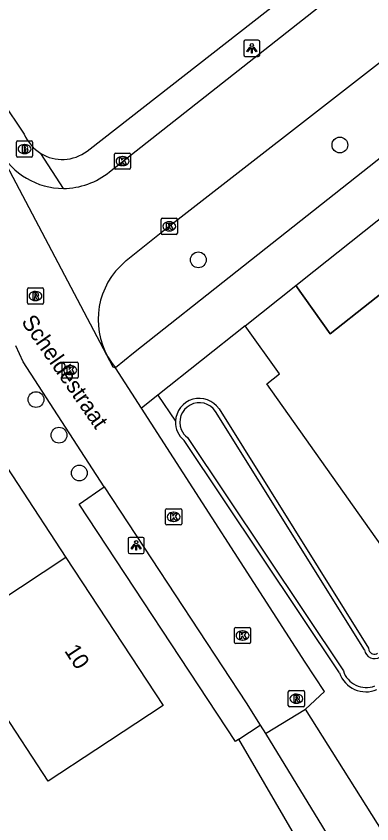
# Model space of a CAD drawing. Extents: x 157321 to 158827, y 386650 to 388532.
# Drawn here: x 157686.5 to 157708.5, y 387465.8 to 387515.8 of the extents above; entities that cross this region are included whole.
import ezdxf

# ---------------------------------------------------------------- set-up
doc = ezdxf.new("R2010")
doc.units = 0
for name, color, linetype in [('IMGEO_Boom', 7, 'Continuous'), ('IMGEO_Brandkraan', 7, 'Continuous'), ('IMGEO_Groenvoorziening', 7, 'Continuous'), ('IMGEO_Hek', 7, 'Continuous'), ('IMGEO_Kolk', 7, 'Continuous'), ('IMGEO_Lichtpunt', 7, 'Continuous'), ('IMGEO_Loofbos', 7, 'Continuous'), ('IMGEO_Openbare_ruimte_label', 7, 'Continuous'), ('IMGEO_Pand', 7, 'Continuous'), ('IMGEO_Pand_nummerreeks', 7, 'Continuous'), ('IMGEO_Rijbaan_lokaal_open', 7, 'Continuous'), ('IMGEO_Rioolput', 7, 'Continuous'), ('IMGEO_Voetpad_open', 7, 'Continuous'), ('IMGEO_Waterloop', 7, 'Continuous')]:
    doc.layers.add(name, color=color, linetype=linetype)

msp = doc.modelspace()

# ---------------------------------------------------------------- linework, layer by layer
at = {"layer": 'IMGEO_Boom'}
for centre in [(157706.552, 387507.806), (157697.782, 387500.692), (157687.716, 387492.042), (157689.144, 387489.837), (157690.407, 387487.492)]:
    msp.add_circle(centre, 0.489, dxfattribs=at)
at = {"layer": 'IMGEO_Brandkraan'}
for p, q in [((157686.511, 387507.131), (157686.511, 387507.983)), ((157686.586, 387508.057), (157687.438, 387508.057)), ((157687.512, 387507.983), (157687.512, 387507.131)), ((157686.999, 387507.837), (157687.024, 387507.837)), ((157687.438, 387507.057), (157686.586, 387507.057)), ((157687.022, 387507.277), (157686.997, 387507.277))]:
    msp.add_line(p, q, dxfattribs=at)
for points in [[(157686.511, 387507.131), (157686.511, 387507.983)], [(157686.586, 387508.057), (157687.438, 387508.057)], [(157687.512, 387507.983), (157687.512, 387507.131)], [(157686.859, 387507.757), (157686.859, 387507.357), (157687.072, 387507.357)], [(157687.09, 387507.757), (157686.859, 387507.757)], [(157687.038, 387507.676), (157686.984, 387507.676), (157686.984, 387507.6)], [(157686.984, 387507.6), (157687.037, 387507.6)], [(157687.046, 387507.524), (157686.984, 387507.524), (157686.984, 387507.443)], [(157687.438, 387507.057), (157686.586, 387507.057)], [(157686.984, 387507.443), (157687.046, 387507.443)]]:
    msp.add_lwpolyline(points, dxfattribs=at)
for centre, radius, start, end in [((157686.588, 387507.981), 0.0765, 91.552, 178.448), ((157686.588, 387507.981), 0.0765, 91.552, 178.448), ((157687.436, 387507.981), 0.0765, 1.552, 88.448), ((157687.436, 387507.981), 0.0765, 1.552, 88.448), ((157687.039, 387507.638), 0.0379, 267.8285, 90.9355), ((157687.047, 387507.483), 0.0404, 269.8759, 90.5077), ((157687.094, 387507.612), 0.145, 59.4692, 91.5367), ((157687.119, 387507.659), 0.0922, 285.5137, 58.1501), ((157687.124, 387507.467), 0.105, 301.3115, 78.989), ((157686.588, 387507.133), 0.0765, 181.552, 268.448), ((157686.588, 387507.133), 0.0765, 181.552, 268.448), ((157687.078, 387507.608), 0.251, 268.6676, 293.5347), ((157687.436, 387507.133), 0.0765, 271.552, 358.448), ((157687.436, 387507.133), 0.0765, 271.552, 358.448)]:
    msp.add_arc(centre, radius, start, end, dxfattribs=at)
for centre, major_axis, ratio, start_param, end_param in [((157686.998, 387507.557), (-0.387, 0.002), 0.722429, 4.712389, 7.853982), ((157687.023, 387507.557), (-0.39, 0.002), 0.717154, 1.570796, 4.712389)]:
    msp.add_ellipse(centre, major_axis=major_axis, ratio=ratio, start_param=start_param, end_param=end_param, dxfattribs=at)
at = {"layer": 'IMGEO_Groenvoorziening'}
for points in [[(157703.815, 387499.11), (157705.942, 387496.116), (157710.855, 387500), (157728.932, 387514.29)], [(157706.527, 387475.112), (157696.893, 387489.508)], [(157706.459, 387460.405), (157701.376, 387469.131), (157700.285, 387471.004)]]:
    msp.add_lwpolyline(points, dxfattribs=at)
for centre, radius, start, end in [((157697.8, 387490.62), 1.435, 176.8494, 230.8075), ((157708.171, 387475.686), 1.742, 199.252, 292.8276)]:
    msp.add_arc(centre, radius, start, end, dxfattribs=at)
at = {"layer": 'IMGEO_Hek'}
for points in [[(157728.932, 387514.29), (157710.855, 387500), (157705.942, 387496.116), (157703.815, 387499.11)], [(157738.504, 387502.786), (157734.647, 387500), (157709.801, 387482.053), (157702.014, 387493.011), (157702.8, 387493.633), (157700.679, 387496.618)]]:
    msp.add_lwpolyline(points, dxfattribs=at)
at = {"layer": 'IMGEO_Kolk'}
for p, q in [((157692.581, 387506.383), (157692.581, 387507.235)), ((157692.656, 387507.309), (157693.508, 387507.309)), ((157693.069, 387507.089), (157693.094, 387507.089)), ((157693.582, 387507.235), (157693.582, 387506.383)), ((157693.092, 387506.529), (157693.067, 387506.529)), ((157693.508, 387506.309), (157692.656, 387506.309)), ((157695.477, 387502.344), (157695.477, 387503.196)), ((157695.552, 387503.27), (157696.404, 387503.27)), ((157695.965, 387503.05), (157695.99, 387503.05)), ((157696.478, 387503.196), (157696.478, 387502.344)), ((157695.988, 387502.49), (157695.963, 387502.49)), ((157696.404, 387502.27), (157695.552, 387502.27)), ((157689.34, 387493.439), (157689.34, 387494.291)), ((157689.415, 387494.365), (157690.267, 387494.365)), ((157689.828, 387494.145), (157689.853, 387494.145)), ((157690.341, 387494.291), (157690.341, 387493.439)), ((157689.851, 387493.585), (157689.826, 387493.585)), ((157690.267, 387493.365), (157689.415, 387493.365)), ((157695.748, 387484.354), (157695.748, 387485.206)), ((157695.823, 387485.28), (157696.675, 387485.28)), ((157696.236, 387485.06), (157696.261, 387485.06)), ((157696.749, 387485.206), (157696.749, 387484.354)), ((157696.259, 387484.5), (157696.234, 387484.5)), ((157696.675, 387484.28), (157695.823, 387484.28)), ((157700.02, 387477.006), (157700.02, 387477.858)), ((157700.095, 387477.932), (157700.947, 387477.932)), ((157700.508, 387477.712), (157700.533, 387477.712)), ((157701.021, 387477.858), (157701.021, 387477.006)), ((157700.531, 387477.152), (157700.506, 387477.152)), ((157700.947, 387476.932), (157700.095, 387476.932))]:
    msp.add_line(p, q, dxfattribs=at)
for points in [[(157692.581, 387506.383), (157692.581, 387507.235)], [(157692.656, 387507.309), (157693.508, 387507.309)], [(157692.902, 387507.009), (157693.025, 387507.009), (157693.025, 387506.858), (157693.155, 387507.009), (157693.319, 387507.009), (157693.173, 387506.858), (157693.326, 387506.609), (157693.174, 387506.609), (157693.089, 387506.773), (157693.025, 387506.706), (157693.025, 387506.609), (157692.902, 387506.609), (157692.902, 387507.009)], [(157693.582, 387507.235), (157693.582, 387506.383)], [(157693.508, 387506.309), (157692.656, 387506.309)], [(157695.477, 387502.344), (157695.477, 387503.196)], [(157695.552, 387503.27), (157696.404, 387503.27)], [(157695.798, 387502.97), (157695.921, 387502.97), (157695.921, 387502.819), (157696.051, 387502.97), (157696.215, 387502.97), (157696.069, 387502.819), (157696.222, 387502.57), (157696.07, 387502.57), (157695.985, 387502.734), (157695.921, 387502.667), (157695.921, 387502.57), (157695.798, 387502.57), (157695.798, 387502.97)], [(157696.478, 387503.196), (157696.478, 387502.344)], [(157696.404, 387502.27), (157695.552, 387502.27)], [(157689.34, 387493.439), (157689.34, 387494.291)], [(157689.415, 387494.365), (157690.267, 387494.365)], [(157689.661, 387494.065), (157689.784, 387494.065), (157689.784, 387493.914), (157689.914, 387494.065), (157690.078, 387494.065), (157689.932, 387493.914), (157690.085, 387493.665), (157689.933, 387493.665), (157689.848, 387493.829), (157689.784, 387493.762), (157689.784, 387493.665), (157689.661, 387493.665), (157689.661, 387494.065)], [(157690.341, 387494.291), (157690.341, 387493.439)], [(157690.267, 387493.365), (157689.415, 387493.365)], [(157695.748, 387484.354), (157695.748, 387485.206)], [(157695.823, 387485.28), (157696.675, 387485.28)], [(157696.069, 387484.98), (157696.192, 387484.98), (157696.192, 387484.829), (157696.322, 387484.98), (157696.486, 387484.98), (157696.34, 387484.829), (157696.493, 387484.58), (157696.341, 387484.58), (157696.256, 387484.744), (157696.192, 387484.677), (157696.192, 387484.58), (157696.069, 387484.58), (157696.069, 387484.98)], [(157696.749, 387485.206), (157696.749, 387484.354)], [(157696.675, 387484.28), (157695.823, 387484.28)], [(157700.02, 387477.006), (157700.02, 387477.858)], [(157700.095, 387477.932), (157700.947, 387477.932)], [(157700.341, 387477.632), (157700.464, 387477.632), (157700.464, 387477.481), (157700.594, 387477.632), (157700.758, 387477.632), (157700.612, 387477.481), (157700.765, 387477.232), (157700.613, 387477.232), (157700.528, 387477.396), (157700.464, 387477.329), (157700.464, 387477.232), (157700.341, 387477.232), (157700.341, 387477.632)], [(157701.021, 387477.858), (157701.021, 387477.006)], [(157700.947, 387476.932), (157700.095, 387476.932)]]:
    msp.add_lwpolyline(points, dxfattribs=at)
for centre, start, end in [((157692.658, 387507.233), 91.552, 178.448), ((157692.658, 387507.233), 91.552, 178.448), ((157693.506, 387507.233), 1.552, 88.448), ((157693.506, 387507.233), 1.552, 88.448), ((157692.658, 387506.385), 181.552, 268.448), ((157692.658, 387506.385), 181.552, 268.448), ((157693.506, 387506.385), 271.552, 358.448), ((157693.506, 387506.385), 271.552, 358.448), ((157695.554, 387503.194), 91.552, 178.448), ((157695.554, 387503.194), 91.552, 178.448), ((157696.402, 387503.194), 1.552, 88.448), ((157696.402, 387503.194), 1.552, 88.448), ((157695.554, 387502.346), 181.552, 268.448), ((157695.554, 387502.346), 181.552, 268.448), ((157696.402, 387502.346), 271.552, 358.448), ((157696.402, 387502.346), 271.552, 358.448), ((157689.417, 387494.289), 91.552, 178.448), ((157689.417, 387494.289), 91.552, 178.448), ((157690.265, 387494.289), 1.552, 88.448), ((157690.265, 387494.289), 1.552, 88.448), ((157689.417, 387493.441), 181.552, 268.448), ((157689.417, 387493.441), 181.552, 268.448), ((157690.265, 387493.441), 271.552, 358.448), ((157690.265, 387493.441), 271.552, 358.448), ((157695.825, 387485.204), 91.552, 178.448), ((157695.825, 387485.204), 91.552, 178.448), ((157696.673, 387485.204), 1.552, 88.448), ((157696.673, 387485.204), 1.552, 88.448), ((157695.825, 387484.356), 181.552, 268.448), ((157695.825, 387484.356), 181.552, 268.448), ((157696.673, 387484.356), 271.552, 358.448), ((157696.673, 387484.356), 271.552, 358.448), ((157700.097, 387477.856), 91.552, 178.448), ((157700.097, 387477.856), 91.552, 178.448), ((157700.945, 387477.856), 1.552, 88.448), ((157700.945, 387477.856), 1.552, 88.448), ((157700.097, 387477.008), 181.552, 268.448), ((157700.097, 387477.008), 181.552, 268.448), ((157700.945, 387477.008), 271.552, 358.448), ((157700.945, 387477.008), 271.552, 358.448)]:
    msp.add_arc(centre, 0.0765, start, end, dxfattribs=at)
for centre, major_axis, ratio, start_param, end_param in [((157693.068, 387506.809), (-0.387, 0.002), 0.722429, 4.712389, 7.853982), ((157693.093, 387506.809), (-0.39, 0.002), 0.717154, 1.570796, 4.712389), ((157695.964, 387502.77), (-0.387, 0.002), 0.722429, 4.712389, 7.853982), ((157695.989, 387502.77), (-0.39, 0.002), 0.717154, 1.570796, 4.712389), ((157689.827, 387493.865), (-0.387, 0.002), 0.722429, 4.712389, 7.853982), ((157689.852, 387493.865), (-0.39, 0.002), 0.717154, 1.570796, 4.712389), ((157696.235, 387484.78), (-0.387, 0.002), 0.722429, 4.712389, 7.853982), ((157696.26, 387484.78), (-0.39, 0.002), 0.717154, 1.570796, 4.712389), ((157700.507, 387477.432), (-0.387, 0.002), 0.722429, 4.712389, 7.853982), ((157700.532, 387477.432), (-0.39, 0.002), 0.717154, 1.570796, 4.712389)]:
    msp.add_ellipse(centre, major_axis=major_axis, ratio=ratio, start_param=start_param, end_param=end_param, dxfattribs=at)
at = {"layer": 'IMGEO_Lichtpunt'}
for p, q in [((157700.594, 387514.198), (157700.594, 387513.391)), ((157700.594, 387514.198), (157700.594, 387513.391)), ((157701.496, 387514.293), (157700.688, 387514.293)), ((157701.496, 387514.293), (157700.688, 387514.293)), ((157701.59, 387513.391), (157701.59, 387514.198)), ((157701.59, 387513.391), (157701.59, 387514.198)), ((157700.688, 387513.297), (157701.496, 387513.297)), ((157700.688, 387513.297), (157701.496, 387513.297)), ((157694.332, 387483.509), (157693.524, 387483.509)), ((157694.332, 387483.509), (157693.524, 387483.509)), ((157693.43, 387483.414), (157693.43, 387482.607)), ((157693.43, 387483.414), (157693.43, 387482.607)), ((157694.426, 387482.607), (157694.426, 387483.414)), ((157694.426, 387482.607), (157694.426, 387483.414)), ((157693.524, 387482.513), (157694.332, 387482.513)), ((157693.524, 387482.513), (157694.332, 387482.513))]:
    msp.add_line(p, q, dxfattribs=at)
for points in [[(157700.968, 387513.862), (157701.007, 387513.834), (157700.819, 387513.572), (157700.781, 387513.599), (157700.968, 387513.862)], [(157701.07, 387513.814), (157701.117, 387513.814), (157701.117, 387513.492), (157701.07, 387513.492), (157701.07, 387513.814)], [(157701.18, 387513.834), (157701.218, 387513.861), (157701.405, 387513.599), (157701.366, 387513.571), (157701.18, 387513.834)], [(157693.804, 387483.078), (157693.843, 387483.05), (157693.655, 387482.788), (157693.617, 387482.815), (157693.804, 387483.078)], [(157693.906, 387483.03), (157693.953, 387483.03), (157693.953, 387482.708), (157693.906, 387482.708), (157693.906, 387483.03)], [(157694.016, 387483.05), (157694.054, 387483.077), (157694.241, 387482.815), (157694.202, 387482.787), (157694.016, 387483.05)]]:
    msp.add_lwpolyline(points, dxfattribs=at)
for centre in [(157701.093, 387513.996), (157693.929, 387483.212)]:
    msp.add_circle(centre, 0.0994, dxfattribs=at)
for centre, start, end in [((157700.688, 387514.198), 90, 180), ((157700.688, 387514.198), 90, 180), ((157701.496, 387514.198), 0, 90), ((157701.496, 387514.198), 0, 90), ((157700.688, 387513.391), 180, 270), ((157700.688, 387513.391), 180, 270), ((157701.496, 387513.391), 270, 0), ((157701.496, 387513.391), 270, 360), ((157693.524, 387483.414), 90, 180), ((157693.524, 387483.414), 90, 180), ((157694.332, 387483.414), 0, 90), ((157694.332, 387483.414), 0, 90), ((157693.524, 387482.607), 180, 270), ((157693.524, 387482.607), 180, 270), ((157694.332, 387482.607), 270, 0), ((157694.332, 387482.607), 270, 360)]:
    msp.add_arc(centre, 0.0946, start, end, dxfattribs=at)
at = {"layer": 'IMGEO_Loofbos'}
for points in [[(157738.504, 387502.786), (157734.647, 387500), (157709.801, 387482.053), (157702.014, 387493.011), (157702.8, 387493.633), (157700.679, 387496.618)], [(157695.265, 387492.316), (157696.367, 387490.699)], [(157699.061, 387491.466), (157708.326, 387476.639), (157708.354, 387476.516)]]:
    msp.add_lwpolyline(points, dxfattribs=at)
for centre, radius, start, end in [((157697.839, 387490.644), 1.473, 33.9277, 177.8563), ((157708.691, 387476.625), 0.354, 197.9684, 304.6513)]:
    msp.add_arc(centre, radius, start, end, dxfattribs=at)
at = {"layer": 'IMGEO_Pand'}
for points in [[(157682.46, 387477.582), (157679.184, 387482.571), (157676.439, 387486.75), (157683.557, 387491.425), (157689.578, 387482.257)], [(157689.578, 387482.257), (157695.599, 387473.09), (157691.42, 387470.346), (157688.481, 387468.415), (157682.46, 387477.582)], [(157689.578, 387482.257), (157682.46, 387477.582)]]:
    msp.add_lwpolyline(points, dxfattribs=at)
at = {"layer": 'IMGEO_Rijbaan_lokaal_open'}
for points in [[(157692.28, 387506.153), (157705.883, 387516.885), (157720.481, 387528.275), (157729.283, 387535.274)], [(157692.653, 387500), (157693.312, 387500.653), (157695.79, 387502.646), (157709.632, 387513.39), (157723.417, 387524.199), (157732.871, 387531.591)], [(157685.485, 387507.447), (157685.451, 387507.338), (157692.475, 387494.071), (157692.652, 387494.004)], [(157691.938, 387486.629), (157686.922, 387494.383), (157686.466, 387495.373)], [(157694.258, 387491.516), (157692.652, 387494.004)], [(157704.419, 387472.864), (157705.588, 387473.956), (157704.407, 387475.776), (157694.258, 387491.516)], [(157691.938, 387486.629), (157700.742, 387473.254), (157701.611, 387471.872)], [(157701.935, 387471.356), (157704.419, 387472.864)], [(157701.611, 387471.872), (157701.935, 387471.356)]]:
    msp.add_lwpolyline(points, dxfattribs=at)
for centre, radius, start, end in [((157689.415, 387509.598), 4.48, 208.6908, 270.0055), ((157689.413, 387509.606), 4.488, 270.0245, 309.7007), ((157696.28, 387497.001), 4.706, 140.4191, 219.5618)]:
    msp.add_arc(centre, radius, start, end, dxfattribs=at)
at = {"layer": 'IMGEO_Rioolput'}
for p, q in [((157687.263, 387498.954), (157688.115, 387498.954)), ((157687.188, 387498.028), (157687.188, 387498.88)), ((157687.676, 387498.734), (157687.701, 387498.734)), ((157688.189, 387498.88), (157688.189, 387498.028)), ((157688.115, 387497.954), (157687.263, 387497.954)), ((157687.699, 387498.174), (157687.674, 387498.174)), ((157703.355, 387473.092), (157703.355, 387473.944)), ((157703.43, 387474.018), (157704.282, 387474.018)), ((157704.356, 387473.944), (157704.356, 387473.092)), ((157703.843, 387473.798), (157703.868, 387473.798)), ((157704.282, 387473.018), (157703.43, 387473.018)), ((157703.866, 387473.238), (157703.841, 387473.238))]:
    msp.add_line(p, q, dxfattribs=at)
for points in [[(157687.263, 387498.954), (157688.115, 387498.954)], [(157687.188, 387498.028), (157687.188, 387498.88)], [(157687.777, 387498.652), (157687.525, 387498.654), (157687.525, 387498.254)], [(157687.703, 387498.573), (157687.649, 387498.573), (157687.649, 387498.492)], [(157687.649, 387498.492), (157687.701, 387498.492)], [(157688.189, 387498.88), (157688.189, 387498.028)], [(157688.115, 387497.954), (157687.263, 387497.954)], [(157687.525, 387498.254), (157687.649, 387498.254), (157687.649, 387498.416), (157687.66, 387498.416)], [(157687.707, 387498.387), (157687.778, 387498.254), (157687.918, 387498.254), (157687.853, 387498.38)], [(157703.355, 387473.092), (157703.355, 387473.944)], [(157703.43, 387474.018), (157704.282, 387474.018)], [(157704.356, 387473.944), (157704.356, 387473.092)], [(157703.944, 387473.716), (157703.692, 387473.718), (157703.692, 387473.318)], [(157703.692, 387473.318), (157703.816, 387473.318), (157703.816, 387473.48), (157703.827, 387473.48)], [(157703.87, 387473.637), (157703.816, 387473.637), (157703.816, 387473.556)], [(157703.816, 387473.556), (157703.868, 387473.556)], [(157703.874, 387473.451), (157703.945, 387473.318), (157704.085, 387473.318), (157704.02, 387473.444)], [(157704.282, 387473.018), (157703.43, 387473.018)]]:
    msp.add_lwpolyline(points, dxfattribs=at)
for centre, radius, start, end in [((157687.265, 387498.878), 0.0765, 91.552, 178.448), ((157687.265, 387498.878), 0.0765, 91.552, 178.448), ((157688.113, 387498.878), 0.0765, 1.552, 88.448), ((157688.113, 387498.878), 0.0765, 1.552, 88.448), ((157687.685, 387498.681), 0.19, 274.7715, 282.9687), ((157687.709, 387498.477), 0.0964, 77.0061, 93.1865), ((157687.723, 387498.534), 0.0378, 276.6634, 79.6772), ((157687.776, 387498.542), 0.109, 350.3612, 89.416), ((157687.774, 387498.542), 0.112, 277.5842, 350.9817), ((157687.265, 387498.03), 0.0765, 181.552, 268.448), ((157687.265, 387498.03), 0.0765, 181.552, 268.448), ((157687.659, 387498.363), 0.0533, 26.0293, 88.6989), ((157687.758, 387498.327), 0.108, 29.5134, 73.7905), ((157688.113, 387498.03), 0.0765, 271.552, 358.448), ((157688.113, 387498.03), 0.0765, 271.552, 358.448), ((157703.432, 387473.942), 0.0765, 91.552, 178.448), ((157703.432, 387473.942), 0.0765, 91.552, 178.448), ((157704.28, 387473.942), 0.0765, 1.552, 88.448), ((157704.28, 387473.942), 0.0765, 1.552, 88.448), ((157703.826, 387473.427), 0.0533, 26.0293, 88.6989), ((157703.852, 387473.745), 0.19, 274.7715, 282.9687), ((157703.876, 387473.541), 0.0964, 77.0061, 93.1865), ((157703.89, 387473.598), 0.0378, 276.6634, 79.6772), ((157703.943, 387473.606), 0.109, 350.3612, 89.416), ((157703.941, 387473.606), 0.112, 277.5842, 350.9817), ((157703.925, 387473.391), 0.108, 29.5134, 73.7905), ((157703.432, 387473.094), 0.0765, 181.552, 268.448), ((157703.432, 387473.094), 0.0765, 181.552, 268.448), ((157704.28, 387473.094), 0.0765, 271.552, 358.448), ((157704.28, 387473.094), 0.0765, 271.552, 358.448)]:
    msp.add_arc(centre, radius, start, end, dxfattribs=at)
for centre, major_axis, ratio, start_param, end_param in [((157687.675, 387498.454), (-0.387, 0.002), 0.722429, 4.712389, 7.853982), ((157687.7, 387498.454), (-0.39, 0.002), 0.717154, 1.570796, 4.712389), ((157703.842, 387473.518), (-0.387, 0.002), 0.722429, 4.712389, 7.853982), ((157703.867, 387473.518), (-0.39, 0.002), 0.717154, 1.570796, 4.712389)]:
    msp.add_ellipse(centre, major_axis=major_axis, ratio=ratio, start_param=start_param, end_param=end_param, dxfattribs=at)
at = {"layer": 'IMGEO_Voetpad_open'}
for points in [[(157690.881, 387507.425), (157732.95, 387540.251), (157738.302, 387544.44)], [(157733.507, 387530.768), (157733.522, 387530.749), (157735.667, 387528.041), (157700.195, 387500), (157693.756, 387494.91), (157692.652, 387494.004)], [(157703.815, 387499.11), (157704.936, 387500), (157738.441, 387526.62), (157738.866, 387526.111)], [(157677.271, 387522.958), (157686.994, 387508.47)], [(157689.415, 387505.118), (157688.009, 387507.288)], [(157700.679, 387496.618), (157703.815, 387499.11)], [(157700.679, 387496.618), (157695.265, 387492.316)], [(157695.265, 387492.316), (157694.258, 387491.516)], [(157700.285, 387471.004), (157700.083, 387470.872), (157690.402, 387485.56), (157691.938, 387486.629)], [(157731.334, 387430.155), (157704.419, 387472.864)], [(157700.285, 387471.004), (157701.611, 387471.872)], [(157701.935, 387471.356), (157707.128, 387462.88), (157708.092, 387461.377)]]:
    msp.add_lwpolyline(points, dxfattribs=at)
for centre, radius, start, end in [((157689.348, 387509.464), 2.555, 202.9026, 238.4037), ((157689.345, 387509.462), 2.551, 238.4306, 307.0315)]:
    msp.add_arc(centre, radius, start, end, dxfattribs=at)
at = {"layer": 'IMGEO_Waterloop'}
for points in [[(157708.074, 387476.534), (157698.841, 387491.31)], [(157697.099, 387489.684), (157706.765, 387475.24)]]:
    msp.add_lwpolyline(points, dxfattribs=at)
for centre, radius, start, end in [((157697.837, 387490.639), 1.207, 33.7746, 202.3844), ((157697.85, 387490.649), 1.223, 202.6186, 232.1148), ((157708.691, 387476.625), 0.624, 188.3878, 303.8307), ((157708.182, 387475.7), 1.49, 198.0005, 290.817)]:
    msp.add_arc(centre, radius, start, end, dxfattribs=at)

# ---------------------------------------------------------------- texts
at = {"layer": 'IMGEO_Openbare_ruimte_label'}
msp.add_text('Scheldestraat', height=1, rotation=304.7386, dxfattribs=at).set_placement((157686.774, 387496.858))
at = {"layer": 'IMGEO_Pand_nummerreeks'}
msp.add_text('10', height=1, rotation=303.2944, dxfattribs=at).set_placement((157689.446, 387476.486))

doc.saveas('drawing.dxf')
